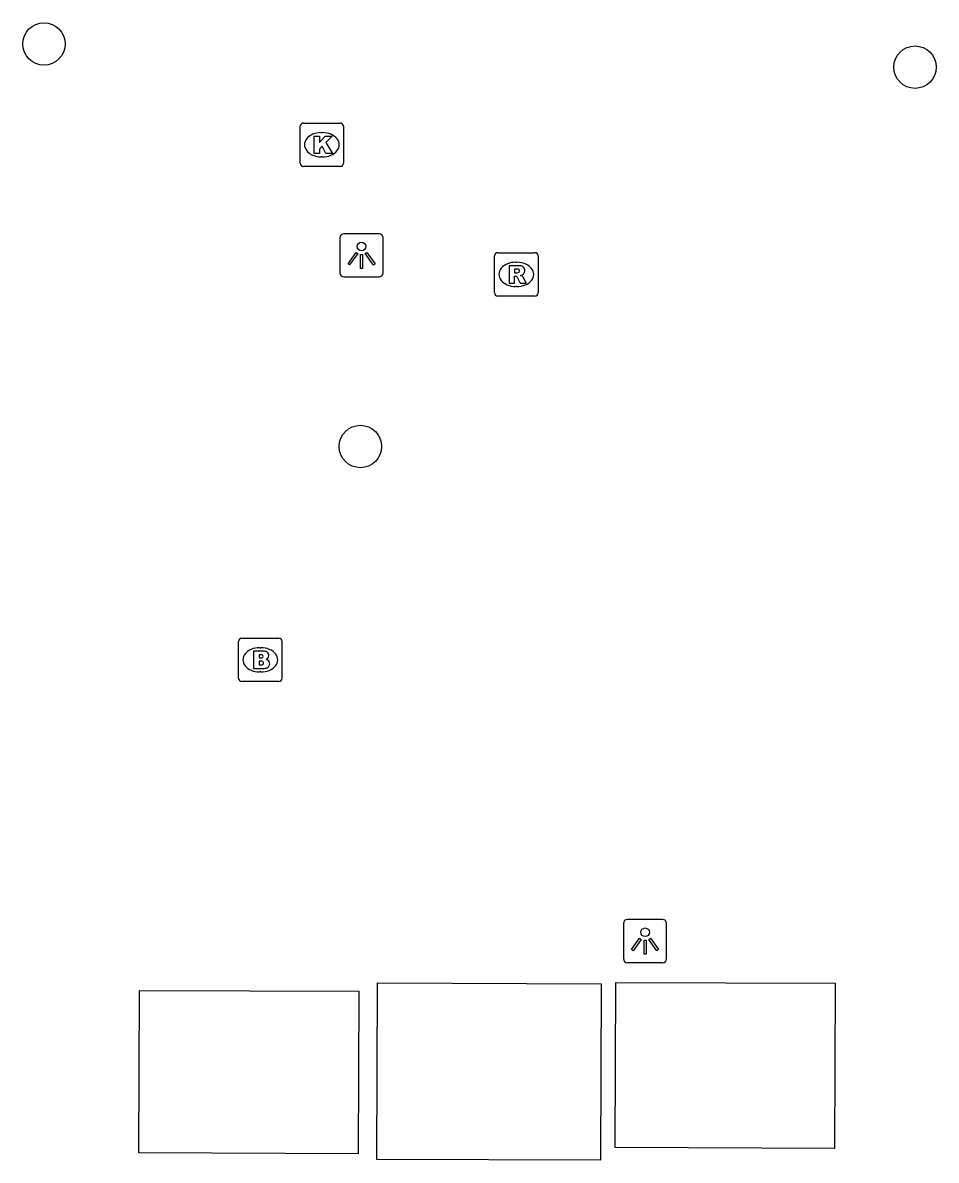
# Model space of a CAD drawing. Extents: x 160457 to 162082, y 388340 to 389736.
# Drawn here: x 161100.84 to 161121.9, y 388732.9 to 388759.11 of the extents above; entities that cross this region are included whole.
import ezdxf

# ---------------------------------------------------------------- set-up
doc = ezdxf.new("R2010")
doc.units = 0
for name, color, linetype in [('IMGEO_Boom', 7, 'Continuous'), ('IMGEO_Brandkraan', 7, 'Continuous'), ('IMGEO_Kolk', 7, 'Continuous'), ('IMGEO_Lichtpunt', 7, 'Continuous'), ('IMGEO_Pand', 7, 'Continuous'), ('IMGEO_Rioolput', 7, 'Continuous')]:
    doc.layers.add(name, color=color, linetype=linetype)

msp = doc.modelspace()

# ---------------------------------------------------------------- linework, layer by layer
at = {"layer": 'IMGEO_Boom'}
for centre in [(161101.331, 388758.619), (161121.411, 388758.085), (161108.624, 388749.345)]:
    msp.add_circle(centre, 0.489, dxfattribs=at)
at = {"layer": 'IMGEO_Brandkraan'}
for p, q in [((161105.817, 388744.003), (161105.817, 388744.855)), ((161105.892, 388744.929), (161106.744, 388744.929)), ((161106.818, 388744.855), (161106.818, 388744.003)), ((161106.305, 388744.709), (161106.33, 388744.709)), ((161106.328, 388744.149), (161106.303, 388744.149)), ((161106.744, 388743.929), (161105.892, 388743.929))]:
    msp.add_line(p, q, dxfattribs=at)
for points in [[(161105.817, 388744.003), (161105.817, 388744.855)], [(161105.892, 388744.929), (161106.744, 388744.929)], [(161106.818, 388744.855), (161106.818, 388744.003)], [(161106.165, 388744.629), (161106.165, 388744.229), (161106.378, 388744.229)], [(161106.396, 388744.629), (161106.165, 388744.629)], [(161106.344, 388744.548), (161106.29, 388744.548), (161106.29, 388744.472)], [(161106.29, 388744.472), (161106.343, 388744.472)], [(161106.352, 388744.396), (161106.29, 388744.396), (161106.29, 388744.315)], [(161106.29, 388744.315), (161106.352, 388744.315)], [(161106.744, 388743.929), (161105.892, 388743.929)]]:
    msp.add_lwpolyline(points, dxfattribs=at)
for centre, radius, start, end in [((161105.894, 388744.853), 0.0765, 91.552, 178.448), ((161105.894, 388744.853), 0.0765, 91.552, 178.448), ((161106.742, 388744.853), 0.0765, 1.552, 88.448), ((161106.742, 388744.853), 0.0765, 1.552, 88.448), ((161106.345, 388744.51), 0.0379, 267.8285, 90.9355), ((161106.4, 388744.484), 0.145, 59.4692, 91.5367), ((161106.425, 388744.531), 0.0922, 285.5137, 58.1501), ((161106.353, 388744.355), 0.0404, 269.8759, 90.5077), ((161106.384, 388744.48), 0.251, 268.6676, 293.5347), ((161106.43, 388744.339), 0.105, 301.3115, 78.989), ((161105.894, 388744.005), 0.0765, 181.552, 268.448), ((161105.894, 388744.005), 0.0765, 181.552, 268.448), ((161106.742, 388744.005), 0.0765, 271.552, 358.448), ((161106.742, 388744.005), 0.0765, 271.552, 358.448)]:
    msp.add_arc(centre, radius, start, end, dxfattribs=at)
for centre, major_axis, ratio, start_param, end_param in [((161106.304, 388744.429), (-0.387, 0.002), 0.722429, 4.712389, 7.853982), ((161106.329, 388744.429), (-0.39, 0.002), 0.717154, 1.570796, 4.712389)]:
    msp.add_ellipse(centre, major_axis=major_axis, ratio=ratio, start_param=start_param, end_param=end_param, dxfattribs=at)
at = {"layer": 'IMGEO_Kolk'}
for p, q in [((161107.311, 388756.797), (161108.163, 388756.797)), ((161107.236, 388755.871), (161107.236, 388756.723)), ((161107.724, 388756.577), (161107.749, 388756.577)), ((161108.237, 388756.723), (161108.237, 388755.871)), ((161107.747, 388756.017), (161107.722, 388756.017)), ((161108.163, 388755.797), (161107.311, 388755.797))]:
    msp.add_line(p, q, dxfattribs=at)
for points in [[(161107.311, 388756.797), (161108.163, 388756.797)], [(161107.236, 388755.871), (161107.236, 388756.723)], [(161108.237, 388756.723), (161108.237, 388755.871)], [(161107.557, 388756.497), (161107.68, 388756.497), (161107.68, 388756.346), (161107.81, 388756.497), (161107.974, 388756.497), (161107.828, 388756.346), (161107.981, 388756.097), (161107.829, 388756.097), (161107.744, 388756.261), (161107.68, 388756.194), (161107.68, 388756.097), (161107.557, 388756.097), (161107.557, 388756.497)], [(161108.163, 388755.797), (161107.311, 388755.797)]]:
    msp.add_lwpolyline(points, dxfattribs=at)
for centre, start, end in [((161107.313, 388756.721), 91.552, 178.448), ((161107.313, 388756.721), 91.552, 178.448), ((161108.161, 388756.721), 1.552, 88.448), ((161108.161, 388756.721), 1.552, 88.448), ((161107.313, 388755.873), 181.552, 268.448), ((161107.313, 388755.873), 181.552, 268.448), ((161108.161, 388755.873), 271.552, 358.448), ((161108.161, 388755.873), 271.552, 358.448)]:
    msp.add_arc(centre, 0.0765, start, end, dxfattribs=at)
for centre, major_axis, ratio, start_param, end_param in [((161107.723, 388756.297), (-0.387, 0.002), 0.722429, 4.712389, 7.853982), ((161107.748, 388756.297), (-0.39, 0.002), 0.717154, 1.570796, 4.712389)]:
    msp.add_ellipse(centre, major_axis=major_axis, ratio=ratio, start_param=start_param, end_param=end_param, dxfattribs=at)
at = {"layer": 'IMGEO_Lichtpunt'}
for p, q in [((161109.055, 388754.248), (161108.247, 388754.248)), ((161109.055, 388754.248), (161108.247, 388754.248)), ((161108.153, 388754.153), (161108.153, 388753.346)), ((161108.153, 388754.153), (161108.153, 388753.346)), ((161109.149, 388753.346), (161109.149, 388754.153)), ((161109.149, 388753.346), (161109.149, 388754.153)), ((161108.247, 388753.252), (161109.055, 388753.252)), ((161108.247, 388753.252), (161109.055, 388753.252)), ((161115.59, 388738.448), (161114.782, 388738.448)), ((161115.59, 388738.448), (161114.782, 388738.448)), ((161114.688, 388738.353), (161114.688, 388737.546)), ((161114.688, 388738.353), (161114.688, 388737.546)), ((161115.684, 388737.546), (161115.684, 388738.353)), ((161115.684, 388737.546), (161115.684, 388738.353)), ((161114.782, 388737.452), (161115.59, 388737.452)), ((161114.782, 388737.452), (161115.59, 388737.452))]:
    msp.add_line(p, q, dxfattribs=at)
for points in [[(161108.527, 388753.817), (161108.566, 388753.789), (161108.378, 388753.527), (161108.34, 388753.554), (161108.527, 388753.817)], [(161108.629, 388753.769), (161108.676, 388753.769), (161108.676, 388753.447), (161108.629, 388753.447), (161108.629, 388753.769)], [(161108.739, 388753.789), (161108.777, 388753.816), (161108.964, 388753.554), (161108.925, 388753.526), (161108.739, 388753.789)], [(161115.062, 388738.017), (161115.101, 388737.989), (161114.913, 388737.727), (161114.875, 388737.754), (161115.062, 388738.017)], [(161115.164, 388737.969), (161115.211, 388737.969), (161115.211, 388737.647), (161115.164, 388737.647), (161115.164, 388737.969)], [(161115.274, 388737.989), (161115.312, 388738.016), (161115.499, 388737.754), (161115.46, 388737.726), (161115.274, 388737.989)]]:
    msp.add_lwpolyline(points, dxfattribs=at)
for centre in [(161108.652, 388753.951), (161115.187, 388738.151)]:
    msp.add_circle(centre, 0.0994, dxfattribs=at)
for centre, start, end in [((161108.247, 388754.153), 90, 180), ((161108.247, 388754.153), 90, 180), ((161109.055, 388754.153), 0, 90), ((161109.055, 388754.153), 0, 90), ((161108.247, 388753.346), 180, 270), ((161108.247, 388753.346), 180, 270), ((161109.055, 388753.346), 270, 0), ((161109.055, 388753.346), 270, 360), ((161114.782, 388738.353), 90, 180), ((161114.782, 388738.353), 90, 180), ((161115.59, 388738.353), 0, 90), ((161115.59, 388738.353), 0, 90), ((161114.782, 388737.546), 180, 270), ((161114.782, 388737.546), 180, 270), ((161115.59, 388737.546), 270, 0), ((161115.59, 388737.546), 270, 360)]:
    msp.add_arc(centre, 0.0946, start, end, dxfattribs=at)
at = {"layer": 'IMGEO_Pand'}
for points in [[(161114.164, 388732.899), (161109.004, 388732.916), (161109.018, 388736.985), (161114.178, 388736.967), (161114.164, 388732.899)], [(161119.556, 388733.173), (161114.499, 388733.19), (161114.512, 388736.994), (161119.569, 388736.977), (161119.556, 388733.173)], [(161108.576, 388733.05), (161103.518, 388733.067), (161103.531, 388736.809), (161108.588, 388736.792), (161108.576, 388733.05)]]:
    msp.add_lwpolyline(points, dxfattribs=at)
at = {"layer": 'IMGEO_Rioolput'}
for p, q in [((161111.719, 388752.884), (161111.719, 388753.736)), ((161111.794, 388753.81), (161112.646, 388753.81)), ((161112.72, 388753.736), (161112.72, 388752.884)), ((161112.207, 388753.59), (161112.232, 388753.59)), ((161112.23, 388753.03), (161112.205, 388753.03)), ((161112.646, 388752.81), (161111.794, 388752.81))]:
    msp.add_line(p, q, dxfattribs=at)
for points in [[(161111.719, 388752.884), (161111.719, 388753.736)], [(161111.794, 388753.81), (161112.646, 388753.81)], [(161112.72, 388753.736), (161112.72, 388752.884)], [(161112.308, 388753.508), (161112.056, 388753.51), (161112.056, 388753.11)], [(161112.234, 388753.429), (161112.18, 388753.429), (161112.18, 388753.348)], [(161112.056, 388753.11), (161112.18, 388753.11), (161112.18, 388753.272), (161112.191, 388753.272)], [(161112.18, 388753.348), (161112.232, 388753.348)], [(161112.238, 388753.243), (161112.309, 388753.11), (161112.449, 388753.11), (161112.384, 388753.236)], [(161112.646, 388752.81), (161111.794, 388752.81)]]:
    msp.add_lwpolyline(points, dxfattribs=at)
for centre, radius, start, end in [((161111.796, 388753.734), 0.0765, 91.552, 178.448), ((161111.796, 388753.734), 0.0765, 91.552, 178.448), ((161112.644, 388753.734), 0.0765, 1.552, 88.448), ((161112.644, 388753.734), 0.0765, 1.552, 88.448), ((161112.24, 388753.333), 0.0964, 77.0061, 93.1865), ((161112.254, 388753.39), 0.0378, 276.6634, 79.6772), ((161112.307, 388753.398), 0.109, 350.3612, 89.416), ((161112.19, 388753.219), 0.0533, 26.0293, 88.6989), ((161112.216, 388753.537), 0.19, 274.7715, 282.9687), ((161112.305, 388753.398), 0.112, 277.5842, 350.9817), ((161112.289, 388753.183), 0.108, 29.5134, 73.7905), ((161111.796, 388752.886), 0.0765, 181.552, 268.448), ((161111.796, 388752.886), 0.0765, 181.552, 268.448), ((161112.644, 388752.886), 0.0765, 271.552, 358.448), ((161112.644, 388752.886), 0.0765, 271.552, 358.448)]:
    msp.add_arc(centre, radius, start, end, dxfattribs=at)
for centre, major_axis, ratio, start_param, end_param in [((161112.206, 388753.31), (-0.387, 0.002), 0.722429, 4.712389, 7.853982), ((161112.231, 388753.31), (-0.39, 0.002), 0.717154, 1.570796, 4.712389)]:
    msp.add_ellipse(centre, major_axis=major_axis, ratio=ratio, start_param=start_param, end_param=end_param, dxfattribs=at)

doc.saveas('drawing.dxf')
